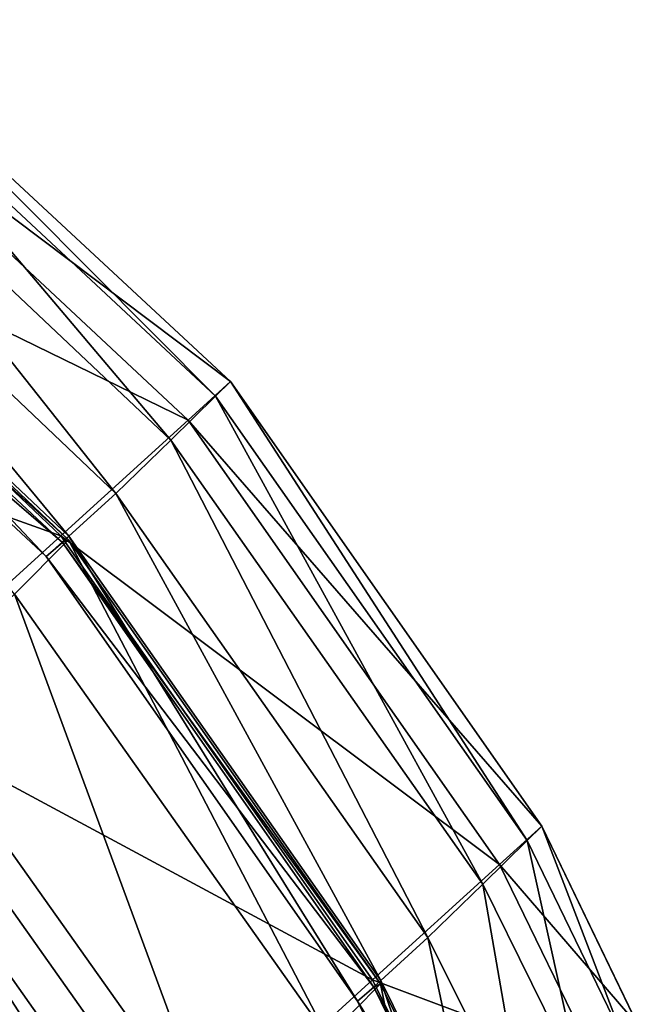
# Model space of a CAD drawing. Header units: millimetres. Extents: x 2387 to 13955, y -4964 to 364.
# Tile 393 of 656: x 7110.31 to 7112.29, y -4318.95 to -4315.8. Entities that reach past the tile are written whole.
import ezdxf

# ---------------------------------------------------------------- set-up
doc = ezdxf.new("R2010")
doc.units = ezdxf.units.MM
doc.header["$MEASUREMENT"] = 0
doc.layers.add('Predefinito', color=7, linetype='Continuous', true_color=0x000000)

msp = doc.modelspace()

# ---------------------------------------------------------------- linework, layer by layer
at = {"layer": 'Predefinito'}
for points in [[(7110.9833, -4316.9555, 1194.0433), (7109.736, -4315.7974, 1194.025), (7109.6039, -4315.9175, 1211.7944)], [(7110.9356, -4317.0023, 817.3593), (7109.6905, -4315.8424, 817.3814), (7109.7355, -4315.7979, 845.1104)], [(7110.9833, -4316.9555, 1132.7971), (7109.7355, -4315.7979, 1132.7946), (7109.7356, -4315.7978, 1167.4731)], [(7109.7355, -4315.7979, 845.1104), (7110.9833, -4316.9555, 845.1031), (7110.9356, -4317.0023, 817.3593)], [(7110.9833, -4316.9555, 845.1031), (7109.7355, -4315.7979, 845.1104), (7109.7355, -4315.7979, 882.3164)], [(7109.7355, -4315.7979, 882.3164), (7110.9833, -4316.9555, 882.3096), (7110.9833, -4316.9555, 845.1031)], [(7109.7355, -4315.7979, 924.484), (7110.9833, -4316.9555, 924.48), (7110.9833, -4316.9555, 882.3096)], [(7110.9833, -4316.9555, 882.3096), (7109.7355, -4315.7979, 882.3164), (7109.7355, -4315.7979, 924.484)], [(7110.9833, -4316.9555, 924.48), (7109.7355, -4315.7979, 924.484), (7109.7355, -4315.7979, 973.5854)], [(7109.7355, -4315.7979, 973.5854), (7110.9833, -4316.9555, 973.5844), (7110.9833, -4316.9555, 924.48)], [(7109.7355, -4315.7979, 1031.5925), (7110.9833, -4316.9555, 1031.5925), (7110.9833, -4316.9555, 973.5844)], [(7110.9833, -4316.9555, 973.5844), (7109.7355, -4315.7979, 973.5854), (7109.7355, -4315.7979, 1031.5925)], [(7110.9833, -4316.9555, 1031.5925), (7109.7355, -4315.7979, 1031.5925), (7109.7355, -4315.7979, 1088.123)], [(7109.7355, -4315.7979, 1088.123), (7110.9833, -4316.9555, 1088.1238), (7110.9833, -4316.9555, 1031.5925)], [(7109.7355, -4315.7979, 1132.7946), (7110.9833, -4316.9555, 1132.7971), (7110.9833, -4316.9555, 1088.1238)], [(7110.9833, -4316.9555, 1088.1238), (7109.7355, -4315.7979, 1088.123), (7109.7355, -4315.7979, 1132.7946)], [(7110.9833, -4316.9555, 1167.481), (7109.7356, -4315.7978, 1167.4731), (7109.736, -4315.7974, 1194.025)], [(7109.7356, -4315.7978, 1167.4731), (7110.9833, -4316.9555, 1167.481), (7110.9833, -4316.9555, 1132.7971)], [(7109.736, -4315.7974, 1194.025), (7110.9833, -4316.9555, 1194.0433), (7110.9833, -4316.9555, 1167.481)], [(7110.7926, -4317.143, 803.5765), (7109.5556, -4315.976, 803.6454), (7109.6905, -4315.8424, 817.3814)], [(7109.6905, -4315.8424, 817.3814), (7110.9356, -4317.0023, 817.3593), (7110.7926, -4317.143, 803.5765)], [(7110.8475, -4317.079, 1211.8374), (7109.6039, -4315.9175, 1211.7944), (7109.2066, -4316.2789, 1220.126)], [(7109.6039, -4315.9175, 1211.7944), (7110.8475, -4317.079, 1211.8374), (7110.9833, -4316.9555, 1194.0433)], [(7110.6156, -4317.3137, 798.432), (7109.3841, -4316.142, 798.5345), (7109.5556, -4315.976, 803.6454)], [(7109.5556, -4315.976, 803.6454), (7110.7926, -4317.143, 803.5765), (7110.6156, -4317.3137, 798.432)], [(7110.466, -4317.451, 796.603), (7109.2293, -4316.2838, 796.6813), (7109.3841, -4316.142, 798.5345)], [(7109.3841, -4316.142, 798.5345), (7110.6156, -4317.3137, 798.432), (7110.466, -4317.451, 796.603)], [(7110.4397, -4317.4495, 1220.2166), (7109.2066, -4316.2789, 1220.126), (7108.6316, -4316.8026, 1223.0896)], [(7110.3928, -4317.5164, 796.4252), (7109.1494, -4316.3551, 796.4498), (7109.2293, -4316.2838, 796.6813)], [(7110.4644, -4317.4626, 795.2932), (7109.233, -4316.2906, 795.2623), (7109.2022, -4316.3098, 796.2045)], [(7109.2066, -4316.2789, 1220.126), (7110.4397, -4317.4495, 1220.2166), (7110.8475, -4317.079, 1211.8374)], [(7109.2293, -4316.2838, 796.6813), (7110.466, -4317.451, 796.603), (7110.3928, -4317.5164, 796.4252)], [(7109.233, -4316.2906, 795.2623), (7110.4644, -4317.4626, 795.2932), (7110.2912, -4317.6362, 792.8644)], [(7110.4452, -4317.4715, 796.2344), (7109.2022, -4316.3098, 796.2045), (7109.1494, -4316.3551, 796.4498)], [(7109.2022, -4316.3098, 796.2045), (7110.4452, -4317.4715, 796.2344), (7110.4644, -4317.4626, 795.2932)], [(7109.1494, -4316.3551, 796.4498), (7110.3928, -4317.5164, 796.4252), (7110.4452, -4317.4715, 796.2344)], [(7108.6316, -4316.8026, 1223.0896), (7109.8282, -4318.0052, 1223.2456), (7110.4397, -4317.4495, 1220.2166)], [(7111.9798, -4318.379, 1194.0437), (7110.9833, -4316.9555, 1194.0433), (7110.8475, -4317.079, 1211.8374)], [(7111.9324, -4318.4256, 817.3611), (7110.9356, -4317.0023, 817.3593), (7110.9833, -4316.9555, 845.1031)], [(7110.9833, -4316.9555, 845.1031), (7111.9797, -4318.379, 845.0995), (7111.9324, -4318.4256, 817.3611)], [(7111.9797, -4318.379, 845.0995), (7110.9833, -4316.9555, 845.1031), (7110.9833, -4316.9555, 882.3096)], [(7110.9833, -4316.9555, 882.3096), (7111.9796, -4318.379, 882.3037), (7111.9797, -4318.379, 845.0995)], [(7110.9833, -4316.9555, 1194.0433), (7111.9798, -4318.379, 1194.0437), (7111.9797, -4318.379, 1167.4844)], [(7111.9797, -4318.379, 1167.4844), (7110.9833, -4316.9555, 1167.481), (7110.9833, -4316.9555, 1194.0433)], [(7110.9833, -4316.9555, 924.48), (7111.9797, -4318.379, 924.476), (7111.9796, -4318.379, 882.3037)], [(7111.9796, -4318.379, 882.3037), (7110.9833, -4316.9555, 882.3096), (7110.9833, -4316.9555, 924.48)], [(7111.9797, -4318.379, 924.476), (7110.9833, -4316.9555, 924.48), (7110.9833, -4316.9555, 973.5844)], [(7110.9833, -4316.9555, 973.5844), (7111.9796, -4318.379, 973.5834), (7111.9797, -4318.379, 924.476)], [(7110.9833, -4316.9555, 1031.5925), (7111.9797, -4318.379, 1031.5925), (7111.9796, -4318.379, 973.5834)], [(7111.9796, -4318.379, 973.5834), (7110.9833, -4316.9555, 973.5844), (7110.9833, -4316.9555, 1031.5925)], [(7111.9797, -4318.379, 1031.5925), (7110.9833, -4316.9555, 1031.5925), (7110.9833, -4316.9555, 1088.1238)], [(7110.9833, -4316.9555, 1088.1238), (7111.9796, -4318.379, 1088.1244), (7111.9797, -4318.379, 1031.5925)], [(7110.9833, -4316.9555, 1132.7971), (7111.9797, -4318.3791, 1132.7998), (7111.9796, -4318.379, 1088.1244)], [(7111.9796, -4318.379, 1088.1244), (7110.9833, -4316.9555, 1088.1238), (7110.9833, -4316.9555, 1132.7971)], [(7111.9797, -4318.3791, 1132.7998), (7110.9833, -4316.9555, 1132.7971), (7110.9833, -4316.9555, 1167.481)], [(7110.9833, -4316.9555, 1167.481), (7111.9797, -4318.379, 1167.4844), (7111.9797, -4318.3791, 1132.7998)], [(7111.7906, -4318.5654, 803.5859), (7110.7926, -4317.143, 803.5765), (7110.9356, -4317.0023, 817.3593)], [(7110.9356, -4317.0023, 817.3593), (7111.9324, -4318.4256, 817.3611), (7111.7906, -4318.5654, 803.5859)], [(7111.8445, -4318.5021, 1211.8323), (7110.8475, -4317.079, 1211.8374), (7110.4397, -4317.4495, 1220.2166)], [(7110.8475, -4317.079, 1211.8374), (7111.8445, -4318.5021, 1211.8323), (7111.9798, -4318.379, 1194.0437)], [(7111.6145, -4318.7355, 798.446), (7110.6156, -4317.3137, 798.432), (7110.7926, -4317.143, 803.5765)], [(7110.7926, -4317.143, 803.5765), (7111.7906, -4318.5654, 803.5859), (7111.6145, -4318.7355, 798.446)], [(7111.464, -4318.8733, 796.6136), (7110.466, -4317.451, 796.603), (7110.6156, -4317.3137, 798.432)], [(7110.6156, -4317.3137, 798.432), (7111.6145, -4318.7355, 798.446), (7111.464, -4318.8733, 796.6136)], [(7111.4382, -4318.8715, 1220.2041), (7110.4397, -4317.4495, 1220.2166), (7109.8282, -4318.0052, 1223.2456)], [(7111.2942, -4319.0551, 792.8748), (7110.2912, -4317.6362, 792.8644), (7110.4644, -4317.4626, 795.2932)], [(7111.3897, -4318.9393, 796.4285), (7110.3928, -4317.5164, 796.4252), (7110.466, -4317.451, 796.603)], [(7111.4423, -4318.8944, 796.2302), (7110.4452, -4317.4715, 796.2344), (7110.3928, -4317.5164, 796.4252)], [(7110.4397, -4317.4495, 1220.2166), (7111.4382, -4318.8715, 1220.2041), (7111.8445, -4318.5021, 1211.8323)], [(7111.4632, -4318.8844, 795.2889), (7110.4644, -4317.4626, 795.2932), (7110.4452, -4317.4715, 796.2344)], [(7110.4452, -4317.4715, 796.2344), (7111.4423, -4318.8944, 796.2302), (7111.4632, -4318.8844, 795.2889)], [(7110.4644, -4317.4626, 795.2932), (7111.4632, -4318.8844, 795.2889), (7111.2942, -4319.0551, 792.8748)], [(7110.466, -4317.451, 796.603), (7111.464, -4318.8733, 796.6136), (7111.3897, -4318.9393, 796.4285)], [(7110.3928, -4317.5164, 796.4252), (7111.3897, -4318.9393, 796.4285), (7111.4423, -4318.8944, 796.2302)], [(7110.9385, -4319.3901, 790.5066), (7109.9331, -4317.9729, 790.4831), (7110.2912, -4317.6362, 792.8644)], [(7110.2912, -4317.6362, 792.8644), (7111.2942, -4319.0551, 792.8748), (7110.9385, -4319.3901, 790.5066)], [(7110.3994, -4319.8726, 789.7028), (7109.3971, -4318.4535, 789.6842), (7109.9331, -4317.9729, 790.4831)], [(7109.9331, -4317.9729, 790.4831), (7110.9385, -4319.3901, 790.5066), (7110.3994, -4319.8726, 789.7028)], [(7110.8321, -4319.4235, 1223.2242), (7109.8282, -4318.0052, 1223.2456), (7109.0809, -4318.6845, 1224.9897)], [(7109.8282, -4318.0052, 1223.2456), (7110.8321, -4319.4235, 1223.2242), (7111.4382, -4318.8715, 1220.2041)], [(7110.7691, -4319.5556, 788.5155), (7109.7674, -4318.1359, 788.5309), (7109.3793, -4318.4709, 789.4751)], [(7110.7191, -4319.6206, 786.0992), (7109.7173, -4318.2009, 786.1011), (7109.7674, -4318.1359, 788.5309)], [(7109.7674, -4318.1359, 788.5309), (7110.7691, -4319.5556, 788.5155), (7110.7191, -4319.6206, 786.0992)], [(7110.4798, -4319.8526, 783.6962), (7109.4792, -4318.432, 783.6826), (7109.7173, -4318.2009, 786.1011)], [(7109.7173, -4318.2009, 786.1011), (7110.7191, -4319.6206, 786.0992), (7110.4798, -4319.8526, 783.6962)], [(7112.2886, -4319.0177, 1194.0383), (7111.9798, -4318.379, 1194.0437), (7111.8445, -4318.5021, 1211.8323)], [(7112.2423, -4319.0637, 817.3694), (7111.9324, -4318.4256, 817.3611), (7111.9797, -4318.379, 845.0995)], [(7112.2882, -4319.0179, 845.0991), (7111.9797, -4318.379, 845.0995), (7111.9796, -4318.379, 882.3037)], [(7111.9796, -4318.379, 882.3037), (7112.2882, -4319.0179, 882.3014), (7112.2882, -4319.0179, 845.0991)], [(7112.2882, -4319.0179, 924.4742), (7111.9797, -4318.379, 924.476), (7111.9796, -4318.379, 973.5834)], [(7111.9796, -4318.379, 973.5834), (7112.2882, -4319.0179, 973.5829), (7112.2882, -4319.0179, 924.4742)], [(7112.2882, -4319.0179, 882.3014), (7111.9796, -4318.379, 882.3037), (7111.9797, -4318.379, 924.476)], [(7112.2883, -4319.018, 1031.5925), (7111.9797, -4318.379, 1031.5925), (7111.9796, -4318.379, 1088.1244)], [(7111.9796, -4318.379, 1088.1244), (7112.2882, -4319.018, 1088.1248), (7112.2883, -4319.018, 1031.5925)], [(7112.2882, -4319.0179, 973.5829), (7111.9796, -4318.379, 973.5834), (7111.9797, -4318.379, 1031.5925)], [(7112.2882, -4319.018, 1088.1248), (7111.9796, -4318.379, 1088.1244), (7111.9797, -4318.3791, 1132.7998)], [(7111.9797, -4318.379, 845.0995), (7112.2882, -4319.0179, 845.0991), (7112.2423, -4319.0637, 817.3694)], [(7112.2884, -4319.0179, 1167.4844), (7111.9797, -4318.379, 1167.4844), (7111.9798, -4318.379, 1194.0437)], [(7111.9797, -4318.379, 924.476), (7112.2882, -4319.0179, 924.4742), (7112.2882, -4319.0179, 882.3014)], [(7111.9797, -4318.379, 1031.5925), (7112.2883, -4319.018, 1031.5925), (7112.2882, -4319.0179, 973.5829)], [(7112.2882, -4319.018, 1132.8009), (7111.9797, -4318.3791, 1132.7998), (7111.9797, -4318.379, 1167.4844)], [(7111.9797, -4318.379, 1167.4844), (7112.2884, -4319.0179, 1167.4844), (7112.2882, -4319.018, 1132.8009)], [(7111.9797, -4318.3791, 1132.7998), (7112.2882, -4319.018, 1132.8009), (7112.2882, -4319.018, 1088.1248)], [(7111.9798, -4318.379, 1194.0437), (7112.2886, -4319.0177, 1194.0383), (7112.2884, -4319.0179, 1167.4844)], [(7109.4792, -4318.432, 783.6826), (7110.4798, -4319.8526, 783.6962), (7110.3017, -4320.0173, 782.7859)], [(7112.1041, -4319.2011, 803.6142), (7111.7906, -4318.5654, 803.5859), (7111.9324, -4318.4256, 817.3611)], [(7111.9324, -4318.4256, 817.3611), (7112.2423, -4319.0637, 817.3694), (7112.1041, -4319.2011, 803.6142)], [(7110.3788, -4319.8919, 789.465), (7109.3793, -4318.4709, 789.4751), (7109.0802, -4318.734, 789.6281)], [(7109.3793, -4318.4709, 789.4751), (7110.3788, -4319.8919, 789.465), (7110.7691, -4319.5556, 788.5155)], [(7109.3971, -4318.4535, 789.6842), (7110.3994, -4319.8726, 789.7028), (7110.0789, -4320.1556, 789.6326)], [(7112.155, -4319.1397, 1211.8152), (7111.8445, -4318.5021, 1211.8323), (7111.4382, -4318.8715, 1220.2041)], [(7111.8445, -4318.5021, 1211.8323), (7112.155, -4319.1397, 1211.8152), (7112.2886, -4319.0177, 1194.0383)], [(7111.9303, -4319.3696, 798.4882), (7111.6145, -4318.7355, 798.446), (7111.7906, -4318.5654, 803.5859)], [(7111.7906, -4318.5654, 803.5859), (7112.1041, -4319.2011, 803.6142), (7111.9303, -4319.3696, 798.4882)], [(7109.0809, -4318.6845, 1224.9897), (7110.0971, -4320.0944, 1224.9576), (7110.8321, -4319.4235, 1223.2242)], [(7109.0802, -4318.734, 789.6281), (7110.0789, -4320.1556, 789.6326), (7110.3788, -4319.8919, 789.465)], [(7111.7776, -4319.5089, 796.6458), (7111.464, -4318.8733, 796.6136), (7111.6145, -4318.7355, 798.446)], [(7111.6145, -4318.7355, 798.446), (7111.9303, -4319.3696, 798.4882), (7111.7776, -4319.5089, 796.6458)], [(7111.7535, -4319.506, 1220.167), (7111.4382, -4318.8715, 1220.2041), (7110.8321, -4319.4235, 1223.2242)], [(7111.6229, -4319.6807, 792.9061), (7111.2942, -4319.0551, 792.8748), (7111.4632, -4318.8844, 795.2889)], [(7111.7004, -4319.577, 796.4385), (7111.3897, -4318.9393, 796.4285), (7111.464, -4318.8733, 796.6136)], [(7111.4382, -4318.8715, 1220.2041), (7111.7535, -4319.506, 1220.167), (7112.155, -4319.1397, 1211.8152)], [(7111.7794, -4319.5183, 795.2762), (7111.4632, -4318.8844, 795.2889), (7111.4423, -4318.8944, 796.2302)], [(7111.4632, -4318.8844, 795.2889), (7111.7794, -4319.5183, 795.2762), (7111.6229, -4319.6807, 792.9061)], [(7111.464, -4318.8733, 796.6136), (7111.7776, -4319.5089, 796.6458), (7111.7004, -4319.577, 796.4385)], [(7111.7531, -4319.5319, 796.2178), (7111.4423, -4318.8944, 796.2302), (7111.3897, -4318.9393, 796.4285)], [(7111.4423, -4318.8944, 796.2302), (7111.7531, -4319.5319, 796.2178), (7111.7794, -4319.5183, 795.2762)], [(7111.3897, -4318.9393, 796.4285), (7111.7004, -4319.577, 796.4385), (7111.7531, -4319.5319, 796.2178)]]:
    msp.add_3dface(points, dxfattribs=at)

doc.saveas('drawing.dxf')
